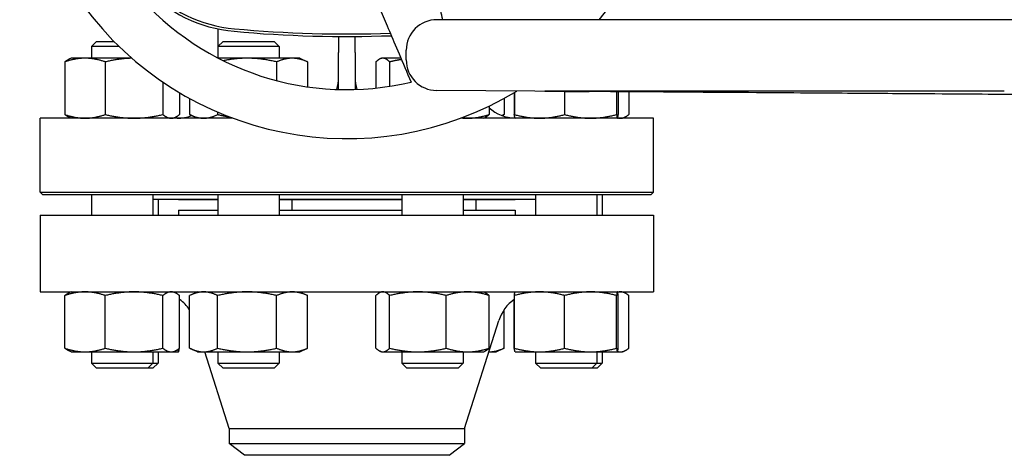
# Model space of a CAD drawing. Header units: inches. Extents: x 24 to 1128, y -69 to 748.
# Tile 471 of 656: x 595.03 to 607.07, y 379.4 to 384.73. Entities that reach past the tile are written whole.
import ezdxf

# ---------------------------------------------------------------- set-up
doc = ezdxf.new("R2010")
doc.units = ezdxf.units.IN
doc.header["$LTSCALE"] = 32
doc.header["$MEASUREMENT"] = 0
doc.layers.add('Visible (ANSI)', color=7, linetype='Continuous', lineweight=30)

msp = doc.modelspace()

# ---------------------------------------------------------------- linework, layer by layer
at = {"layer": 'Visible (ANSI)'}
for p, q in [((621.43013, 384.73187), (600.13113, 384.73187)), ((597.45583, 384.40498), (597.45583, 384.61907)), ((595.97133, 384.46617), (595.90883, 384.40367)), ((595.97133, 384.46617), (596.1839, 384.46617)), ((597.51702, 384.46617), (597.45452, 384.40367)), ((597.51702, 384.46617), (598.14202, 384.46617)), ((598.14202, 384.46617), (598.20452, 384.40367)), ((598.93063, 384.5265), (598.93063, 384.33117)), ((599.13063, 384.33117), (599.13063, 384.5265)), ((596.24698, 384.40367), (595.90883, 384.40367)), ((595.90883, 384.40367), (595.90883, 384.26017)), ((598.20452, 384.40367), (597.45452, 384.40367)), ((597.45452, 384.40367), (597.45452, 384.26355)), ((598.20452, 384.40367), (598.20452, 384.26017)), ((598.93063, 383.87764), (598.93063, 384.33117)), ((599.13063, 384.33117), (599.13063, 383.87764)), ((599.75713, 384.23987), (599.75713, 384.35787)), ((595.58175, 384.21508), (595.58175, 383.57126)), ((595.65883, 384.26017), (595.6316, 384.24747)), ((595.82962, 384.26017), (595.65883, 384.26017)), ((596.40314, 384.26017), (595.82962, 384.26017)), ((596.07749, 384.21508), (596.07749, 383.57126)), ((597.81192, 384.26017), (597.461, 384.26017)), ((598.36177, 384.26017), (597.81192, 384.26017)), ((598.17262, 384.21508), (598.17262, 383.98621)), ((598.45452, 384.26017), (598.36177, 384.26017)), ((598.45452, 384.26017), (598.53994, 384.22034)), ((598.55092, 384.21508), (598.55092, 383.91018)), ((599.38724, 384.21508), (599.38724, 383.89492)), ((599.4538, 384.26017), (599.43635, 384.25203)), ((599.47079, 384.26017), (599.4538, 384.26017)), ((599.69174, 384.26017), (599.47079, 384.26017)), ((599.55433, 384.21508), (599.55433, 383.91674)), ((596.77957, 383.9697), (596.77957, 383.57126)), ((596.98591, 383.83828), (596.98591, 383.57126)), ((609.52063, 383.79886), (600.12846, 383.86588)), ((601.07536, 383.83828), (601.07536, 383.57126)), ((601.07917, 383.84055), (601.07917, 383.57126)), ((607.06967, 383.85673), (601.45119, 383.85673)), ((601.69377, 383.85471), (601.69377, 383.57126)), ((602.32868, 383.85018), (602.32868, 383.57126)), ((602.349, 383.85004), (602.349, 383.57126)), ((602.47952, 383.8491), (602.47952, 383.57126)), ((597.10812, 383.76847), (597.10812, 383.57126)), ((600.95315, 383.76847), (600.95315, 383.57126)), ((597.20452, 383.52617), (597.1191, 383.566)), ((597.45122, 383.60119), (597.45122, 383.57126)), ((600.77037, 383.67432), (600.77037, 383.57126)), ((600.92719, 383.55902), (600.94217, 383.566)), ((597.63869, 383.52617), (595.28063, 383.52617)), ((595.28063, 382.61992), (595.28063, 383.52617)), ((595.65883, 383.52617), (595.6316, 383.53887)), ((596.90883, 383.52617), (596.93605, 383.53887)), ((602.78063, 383.52617), (600.42257, 383.52617)), ((600.7038, 383.52617), (600.72126, 383.53431)), ((601.08909, 383.52617), (601.08884, 383.52629)), ((602.33909, 383.52617), (602.33933, 383.52629)), ((602.40244, 383.52617), (602.42966, 383.53887)), ((602.78063, 382.61992), (602.78063, 383.52617)), ((595.28063, 382.61992), (602.78063, 382.61992)), ((595.31188, 382.58867), (595.28063, 382.61992)), ((602.74938, 382.58867), (602.78063, 382.61992)), ((602.74938, 382.58867), (595.31188, 382.58867)), ((595.90883, 382.58867), (595.90883, 382.34117)), ((596.65883, 382.58867), (596.65883, 382.34117)), ((597.45452, 382.53117), (596.65883, 382.53117)), ((596.72218, 382.53117), (596.72218, 382.34117)), ((596.97063, 382.52617), (596.97063, 382.53117)), ((597.45452, 382.52617), (596.97063, 382.52617)), ((597.45452, 382.58867), (597.45452, 382.34117)), ((598.20452, 382.58867), (598.20452, 382.34117)), ((599.7038, 382.53117), (598.20452, 382.53117)), ((599.7038, 382.52617), (598.20452, 382.52617)), ((598.35746, 382.52617), (598.35746, 382.40117)), ((599.7038, 382.58867), (599.7038, 382.34117)), ((600.4538, 382.58867), (600.4538, 382.34117)), ((601.33909, 382.53117), (600.4538, 382.53117)), ((601.09063, 382.52617), (600.4538, 382.52617)), ((600.60675, 382.52617), (600.60675, 382.40117)), ((601.09063, 382.52617), (601.09063, 382.53117)), ((601.33909, 382.58867), (601.33909, 382.34117)), ((602.08909, 382.58867), (602.08909, 382.34117)), ((602.15244, 382.58867), (602.15244, 382.34117)), ((596.97063, 382.40117), (597.45452, 382.40117)), ((596.97063, 382.40117), (596.97063, 382.34117)), ((598.20452, 382.40117), (599.7038, 382.40117)), ((600.4538, 382.40117), (601.09063, 382.40117)), ((601.09063, 382.40117), (601.09063, 382.34117)), ((595.28063, 382.34117), (602.78063, 382.34117)), ((595.28063, 382.34117), (595.28063, 381.40117)), ((602.78063, 382.34117), (602.78063, 381.40117)), ((595.28063, 381.40117), (602.78063, 381.40117)), ((595.65883, 381.40117), (595.6316, 381.38847)), ((596.90883, 381.40117), (596.93605, 381.38847)), ((597.20452, 381.40117), (597.1191, 381.36134)), ((598.45452, 381.40117), (598.53994, 381.36134)), ((599.4538, 381.40117), (599.43635, 381.39303)), ((600.7038, 381.40117), (600.72126, 381.39303)), ((601.08909, 381.40117), (601.08884, 381.40105)), ((602.33909, 381.40117), (602.33933, 381.40105)), ((602.40244, 381.40117), (602.42966, 381.38847)), ((595.58175, 380.71226), (595.58175, 381.35608)), ((596.07749, 380.71226), (596.07749, 381.35608)), ((596.77957, 380.71226), (596.77957, 381.35608)), ((596.98591, 380.71226), (596.98591, 381.35608)), ((597.10812, 380.71226), (597.10812, 381.35608)), ((597.45122, 380.71226), (597.45122, 381.35608)), ((598.17262, 380.71226), (598.17262, 381.35608)), ((598.55092, 380.71226), (598.55092, 381.35608)), ((599.38724, 380.71226), (599.38724, 381.35608)), ((599.55433, 380.71226), (599.55433, 381.35608)), ((600.24589, 380.71226), (600.24589, 381.35608)), ((600.77037, 380.71226), (600.77037, 381.35608)), ((601.07536, 380.71226), (601.07536, 381.30749)), ((601.07917, 380.71226), (601.07917, 381.35608)), ((601.69377, 380.71226), (601.69377, 381.35608)), ((602.32868, 380.71226), (602.32868, 381.35608)), ((602.349, 380.71226), (602.349, 381.35608)), ((602.47952, 380.71226), (602.47952, 381.35608)), ((600.95315, 380.71226), (600.95315, 381.18213)), ((600.47063, 379.72784), (600.89008, 381.05214)), ((595.65883, 380.66717), (595.6316, 380.67987)), ((596.90883, 380.66717), (596.93605, 380.67987)), ((597.20452, 380.66717), (597.1191, 380.707)), ((598.45452, 380.66717), (598.53994, 380.707)), ((599.4538, 380.66717), (599.43635, 380.67531)), ((600.7038, 380.66717), (600.72126, 380.67531)), ((600.85675, 380.66717), (600.94217, 380.707)), ((602.40244, 380.66717), (602.42966, 380.67987)), ((595.65883, 380.66717), (595.82962, 380.66717)), ((595.82962, 380.66717), (596.42853, 380.66717)), ((595.90883, 380.66717), (595.90883, 380.52867)), ((596.42853, 380.66717), (596.88274, 380.66717)), ((596.65883, 380.66717), (596.65883, 380.52867)), ((596.72218, 380.66717), (596.72218, 380.52867)), ((596.88274, 380.66717), (596.90883, 380.66717)), ((596.90883, 380.66717), (596.97193, 380.66717)), ((596.97193, 380.66717), (596.97218, 380.66717)), ((596.97218, 380.66717), (596.97243, 380.66729)), ((597.20452, 380.66717), (597.27967, 380.66717)), ((597.27967, 380.66717), (597.81192, 380.66717)), ((597.59063, 379.72784), (597.29311, 380.66717)), ((597.45452, 380.66717), (597.45452, 380.52867)), ((597.81192, 380.66717), (598.36177, 380.66717)), ((598.20452, 380.66717), (598.20452, 380.52867)), ((598.36177, 380.66717), (598.45452, 380.66717)), ((599.4538, 380.66717), (599.47079, 380.66717)), ((599.47079, 380.66717), (599.90011, 380.66717)), ((599.7038, 380.66717), (599.7038, 380.52867)), ((599.90011, 380.66717), (600.50813, 380.66717)), ((600.4538, 380.66717), (600.4538, 380.52867)), ((600.50813, 380.66717), (600.7038, 380.66717)), ((600.76815, 380.66717), (600.85675, 380.66717)), ((601.08909, 380.66717), (601.08884, 380.66729)), ((601.08909, 380.66717), (601.38647, 380.66717)), ((601.33909, 380.66717), (601.33909, 380.52867)), ((601.38647, 380.66717), (602.01122, 380.66717)), ((602.01122, 380.66717), (602.33884, 380.66717)), ((602.08909, 380.66717), (602.08909, 380.52867)), ((602.15244, 380.66717), (602.15244, 380.52867)), ((602.33884, 380.66717), (602.33909, 380.66717)), ((602.33909, 380.66717), (602.33933, 380.66729)), ((602.33909, 380.66717), (602.37635, 380.66717)), ((602.37635, 380.66717), (602.40244, 380.66717)), ((595.90883, 380.52867), (596.65883, 380.52867)), ((595.97133, 380.46617), (595.90883, 380.52867)), ((596.59633, 380.46617), (595.97133, 380.46617)), ((596.59633, 380.46617), (596.65883, 380.52867)), ((596.65968, 380.46617), (596.59633, 380.46617)), ((596.65883, 380.52867), (596.72218, 380.52867)), ((596.65968, 380.46617), (596.72218, 380.52867)), ((597.45452, 380.52867), (598.20452, 380.52867)), ((597.51702, 380.46617), (597.45452, 380.52867)), ((598.14202, 380.46617), (597.51702, 380.46617)), ((598.14202, 380.46617), (598.20452, 380.52867)), ((599.7038, 380.52867), (600.4538, 380.52867)), ((599.7663, 380.46617), (599.7038, 380.52867)), ((600.3913, 380.46617), (599.7663, 380.46617)), ((600.3913, 380.46617), (600.4538, 380.52867)), ((601.33909, 380.52867), (602.08909, 380.52867)), ((601.40159, 380.46617), (601.33909, 380.52867)), ((602.02659, 380.46617), (601.40159, 380.46617)), ((602.02659, 380.46617), (602.08909, 380.52867)), ((602.08994, 380.46617), (602.02659, 380.46617)), ((602.08909, 380.52867), (602.15244, 380.52867)), ((602.08994, 380.46617), (602.15244, 380.52867)), ((597.59063, 379.72784), (600.47063, 379.72784)), ((597.59063, 379.72784), (597.59063, 379.54504)), ((600.47063, 379.72784), (600.47063, 379.54504)), ((597.59063, 379.54504), (600.47063, 379.54504)), ((597.77813, 379.40117), (597.59063, 379.54504)), ((600.28313, 379.40117), (600.47063, 379.54504)), ((600.28313, 379.40117), (597.77813, 379.40117))]:
    msp.add_line(p, q, dxfattribs=at)
for centre, radius, start, end in [((599.03063, 387.27617), 4, 320.500258, 301.315018), ((597.81179, 386.31439), 1.70103, 223.674999, 264.744707), ((599.03063, 387.27617), 3.4, 220.64927, 283.35073), ((597.81179, 386.31439), 1.73228, 223.442646, 264.744707), ((600.13113, 384.35787), 0.374, 90, 180), ((599.03063, 399.56554), 15.03937, 264.744704, 272.072997), ((599.03063, 399.56554), 15.00812, 264.744704, 272.027369), ((600.13113, 384.23987), 0.374, 180, 269.591168), ((601.10544, 384.02617), 0.5, 227.922109, 268.065273), ((596.95583, 384.02617), 0.5, 270, 290.884439), ((596.69452, 380.90117), 0.5, 34.18844, 54.353884), ((601.36675, 380.90117), 0.5, 125.10975, 162.425284)]:
    msp.add_arc(centre, radius, start, end, dxfattribs=at)
for points, weights in [([(600.20292, 384.73187), (599.98099, 385.69312), (599.87094, 386.16983)], [1.1775661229, 1.65043456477, 2.0263127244]), ([(599.0011, 385.88721), (599.23741, 385.3305), (599.81573, 383.96806)], [2.0263127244, 1.58117079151, 1]), ([(595.82962, 384.26017), (595.71458, 384.26017), (595.58175, 384.21508)], [1, 1.0379548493, 1]), ([(595.58175, 384.21508), (595.60794, 384.23644), (595.6316, 384.24747)], [1, 1.01762479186, 1.01888101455]), ([(596.07749, 384.21508), (595.94466, 384.26017), (595.82962, 384.26017)], [1, 1.0379548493, 1]), ([(596.40342, 384.25992), (596.25209, 384.25693), (596.07749, 384.21508)], [1.00522875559, 1.03513026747, 1]), ([(597.81192, 384.26017), (597.67333, 384.26017), (597.52039, 384.23)], [1, 1.03121946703, 1.01108027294]), ([(598.17262, 384.21508), (597.97932, 384.26017), (597.81192, 384.26017)], [1, 1.0379548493, 1]), ([(598.36177, 384.26017), (598.27399, 384.26017), (598.17262, 384.21508)], [1, 1.0379548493, 1]), ([(598.55092, 384.21508), (598.44955, 384.26017), (598.36177, 384.26017)], [1, 1.0379548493, 1]), ([(598.53994, 384.22034), (598.54539, 384.2178), (598.55092, 384.21508)], [1.0041550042, 1.00220568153, 1]), ([(599.47079, 384.26017), (599.43201, 384.26017), (599.38724, 384.21508)], [1, 1.0379548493, 1]), ([(599.55433, 384.21508), (599.50956, 384.26017), (599.47079, 384.26017)], [1, 1.0379548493, 1]), ([(599.69855, 384.24411), (599.62969, 384.23342), (599.55433, 384.21508)], [1.01818364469, 1.0150962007, 1]), ([(608.82649, 383.80529), (607.47816, 383.81363), (601.99261, 383.85262)], [3.22913550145, 2.37560125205, 1.06245079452]), ([(595.58175, 383.57126), (595.71458, 383.52617), (595.82962, 383.52617)], [1, 1.0379548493, 1]), ([(595.6316, 383.53887), (595.60794, 383.5499), (595.58175, 383.57126)], [1.01888101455, 1.01762479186, 1]), ([(595.82962, 383.52617), (595.94466, 383.52617), (596.07749, 383.57126)], [1, 1.0379548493, 1]), ([(596.07749, 383.57126), (596.26561, 383.52617), (596.42853, 383.52617)], [1, 1.0379548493, 1]), ([(596.42853, 383.52617), (596.59145, 383.52617), (596.77957, 383.57126)], [1, 1.0379548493, 1]), ([(596.77957, 383.57126), (596.83486, 383.52617), (596.88274, 383.52617)], [1, 1.0379548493, 1]), ([(596.88274, 383.52617), (596.93062, 383.52617), (596.98591, 383.57126)], [1, 1.0379548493, 1]), ([(597.10812, 383.57126), (597.20005, 383.52617), (597.27967, 383.52617)], [1, 1.0379548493, 1]), ([(597.27967, 383.52617), (597.35929, 383.52617), (597.45122, 383.57126)], [1, 1.0379548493, 1]), ([(597.45122, 383.57126), (597.52493, 383.55406), (597.59258, 383.54361)], [1, 1.01414068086, 1.01774469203]), ([(600.50813, 383.52617), (600.62983, 383.52617), (600.77037, 383.57126)], [1, 1.0379548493, 1]), ([(600.77037, 383.57126), (600.74439, 383.54509), (600.72126, 383.53431)], [1, 1.02167875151, 1.01859290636]), ([(600.92552, 383.55966), (600.93909, 383.565), (600.95315, 383.57126)], [1.00882601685, 1.00509767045, 1]), ([(600.95315, 383.57126), (600.94762, 383.56854), (600.94217, 383.566)], [1, 1.00220568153, 1.0041550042]), ([(601.07959, 383.56786), (601.07749, 383.56952), (601.07536, 383.57126)], [1.00271336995, 1.00140899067, 1]), ([(601.07536, 383.57126), (601.07735, 383.57058), (601.07934, 383.56991)], [1, 1.00054914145, 1.00108239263]), ([(601.08884, 383.52629), (601.08435, 383.52838), (601.07917, 383.57126)], [1.00365503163, 1.0360296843, 1]), ([(601.07917, 383.57126), (601.24385, 383.52617), (601.38647, 383.52617)], [1, 1.0379548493, 1]), ([(601.38647, 383.52617), (601.52909, 383.52617), (601.69377, 383.57126)], [1, 1.0379548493, 1]), ([(601.69377, 383.57126), (601.86389, 383.52617), (602.01122, 383.52617)], [1, 1.0379548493, 1]), ([(602.01122, 383.52617), (602.15856, 383.52617), (602.32868, 383.57126)], [1, 1.0379548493, 1]), ([(602.32868, 383.57126), (602.33412, 383.52617), (602.33884, 383.52617)], [1, 1.0379548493, 1]), ([(602.33884, 383.52617), (602.34355, 383.52617), (602.349, 383.57126)], [1, 1.0379548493, 1]), ([(602.37635, 383.52617), (602.42423, 383.52617), (602.47952, 383.57126)], [1, 1.0379548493, 1]), ([(600.43315, 383.53011), (600.47089, 383.52617), (600.50813, 383.52617)], [1.0158829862, 1.0113142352, 1]), ([(602.3422, 383.53144), (602.35943, 383.52617), (602.37635, 383.52617)], [1.01715177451, 1.01309132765, 1]), ([(595.82962, 381.40117), (595.71458, 381.40117), (595.58175, 381.35608)], [1, 1.0379548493, 1]), ([(596.07749, 381.35608), (595.94466, 381.40117), (595.82962, 381.40117)], [1, 1.0379548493, 1]), ([(596.42853, 381.40117), (596.26561, 381.40117), (596.07749, 381.35608)], [1, 1.0379548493, 1]), ([(596.77957, 381.35608), (596.59145, 381.40117), (596.42853, 381.40117)], [1, 1.0379548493, 1]), ([(596.88274, 381.40117), (596.83486, 381.40117), (596.77957, 381.35608)], [1, 1.0379548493, 1]), ([(596.98591, 381.35608), (596.93062, 381.40117), (596.88274, 381.40117)], [1, 1.0379548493, 1]), ([(597.27967, 381.40117), (597.20005, 381.40117), (597.10812, 381.35608)], [1, 1.0379548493, 1]), ([(597.45122, 381.35608), (597.35929, 381.40117), (597.27967, 381.40117)], [1, 1.0379548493, 1]), ([(597.81192, 381.40117), (597.64452, 381.40117), (597.45122, 381.35608)], [1, 1.0379548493, 1]), ([(598.17262, 381.35608), (597.97932, 381.40117), (597.81192, 381.40117)], [1, 1.0379548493, 1]), ([(598.36177, 381.40117), (598.27399, 381.40117), (598.17262, 381.35608)], [1, 1.0379548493, 1]), ([(598.55092, 381.35608), (598.44955, 381.40117), (598.36177, 381.40117)], [1, 1.0379548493, 1]), ([(599.47079, 381.40117), (599.43201, 381.40117), (599.38724, 381.35608)], [1, 1.0379548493, 1]), ([(599.55433, 381.35608), (599.50956, 381.40117), (599.47079, 381.40117)], [1, 1.0379548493, 1]), ([(599.90011, 381.40117), (599.73963, 381.40117), (599.55433, 381.35608)], [1, 1.0379548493, 1]), ([(600.24589, 381.35608), (600.06059, 381.40117), (599.90011, 381.40117)], [1, 1.0379548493, 1]), ([(600.50813, 381.40117), (600.38642, 381.40117), (600.24589, 381.35608)], [1, 1.0379548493, 1]), ([(600.77037, 381.35608), (600.62983, 381.40117), (600.50813, 381.40117)], [1, 1.0379548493, 1]), ([(601.38647, 381.40117), (601.24385, 381.40117), (601.07917, 381.35608)], [1, 1.0379548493, 1]), ([(601.07917, 381.35608), (601.08435, 381.39896), (601.08884, 381.40105)], [1, 1.0360296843, 1.00365503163]), ([(601.69377, 381.35608), (601.52909, 381.40117), (601.38647, 381.40117)], [1, 1.0379548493, 1]), ([(602.01122, 381.40117), (601.86389, 381.40117), (601.69377, 381.35608)], [1, 1.0379548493, 1]), ([(602.32868, 381.35608), (602.15856, 381.40117), (602.01122, 381.40117)], [1, 1.0379548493, 1]), ([(602.33884, 381.40117), (602.33412, 381.40117), (602.32868, 381.35608)], [1, 1.0379548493, 1]), ([(602.349, 381.35608), (602.34355, 381.40117), (602.33884, 381.40117)], [1, 1.0379548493, 1]), ([(602.37635, 381.40117), (602.35943, 381.40117), (602.3422, 381.3959)], [1, 1.01309132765, 1.01715177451]), ([(602.47952, 381.35608), (602.42423, 381.40117), (602.37635, 381.40117)], [1, 1.0379548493, 1]), ([(595.58175, 381.35608), (595.60794, 381.37744), (595.6316, 381.38847)], [1, 1.01762479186, 1.01888101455]), ([(598.53994, 381.36134), (598.54539, 381.3588), (598.55092, 381.35608)], [1.0041550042, 1.00220568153, 1]), ([(600.72126, 381.39303), (600.74439, 381.38225), (600.77037, 381.35608)], [1.01859290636, 1.02167875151, 1]), ([(595.6316, 380.67987), (595.60794, 380.6909), (595.58175, 380.71226)], [1.01888101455, 1.01762479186, 1]), ([(595.58175, 380.71226), (595.71458, 380.66717), (595.82962, 380.66717)], [1, 1.0379548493, 1]), ([(595.82962, 380.66717), (595.94466, 380.66717), (596.07749, 380.71226)], [1, 1.0379548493, 1]), ([(596.07749, 380.71226), (596.26561, 380.66717), (596.42853, 380.66717)], [1, 1.0379548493, 1]), ([(596.42853, 380.66717), (596.59145, 380.66717), (596.77957, 380.71226)], [1, 1.0379548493, 1]), ([(596.77957, 380.71226), (596.83486, 380.66717), (596.88274, 380.66717)], [1, 1.0379548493, 1]), ([(596.88274, 380.66717), (596.93062, 380.66717), (596.98591, 380.71226)], [1, 1.0379548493, 1]), ([(596.96394, 380.69585), (596.96812, 380.66717), (596.97193, 380.66717)], [1.01203982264, 1.03045164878, 1]), ([(596.97193, 380.66717), (596.97648, 380.66717), (596.98167, 380.70886)], [1, 1.03654585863, 1.00271336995]), ([(597.10812, 380.71226), (597.20005, 380.66717), (597.27967, 380.66717)], [1, 1.0379548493, 1]), ([(597.27967, 380.66717), (597.35929, 380.66717), (597.45122, 380.71226)], [1, 1.0379548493, 1]), ([(597.45122, 380.71226), (597.64452, 380.66717), (597.81192, 380.66717)], [1, 1.0379548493, 1]), ([(597.81192, 380.66717), (597.97932, 380.66717), (598.17262, 380.71226)], [1, 1.0379548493, 1]), ([(598.17262, 380.71226), (598.27399, 380.66717), (598.36177, 380.66717)], [1, 1.0379548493, 1]), ([(598.36177, 380.66717), (598.44955, 380.66717), (598.55092, 380.71226)], [1, 1.0379548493, 1]), ([(598.55092, 380.71226), (598.54539, 380.70954), (598.53994, 380.707)], [1, 1.00220568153, 1.0041550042]), ([(599.38724, 380.71226), (599.43201, 380.66717), (599.47079, 380.66717)], [1, 1.0379548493, 1]), ([(599.47079, 380.66717), (599.50956, 380.66717), (599.55433, 380.71226)], [1, 1.0379548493, 1]), ([(599.55433, 380.71226), (599.73963, 380.66717), (599.90011, 380.66717)], [1, 1.0379548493, 1]), ([(599.90011, 380.66717), (600.06059, 380.66717), (600.24589, 380.71226)], [1, 1.0379548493, 1]), ([(600.24589, 380.71226), (600.38642, 380.66717), (600.50813, 380.66717)], [1, 1.0379548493, 1]), ([(600.50813, 380.66717), (600.62983, 380.66717), (600.77037, 380.71226)], [1, 1.0379548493, 1]), ([(600.77037, 380.71226), (600.74439, 380.68609), (600.72126, 380.67531)], [1, 1.02167875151, 1.01859290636]), ([(600.76816, 380.66719), (600.85402, 380.66816), (600.95315, 380.71226)], [1.00169339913, 1.03708836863, 1]), ([(600.95315, 380.71226), (600.94762, 380.70954), (600.94217, 380.707)], [1, 1.00220568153, 1.0041550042]), ([(601.07536, 380.71226), (601.07735, 380.71158), (601.07934, 380.71091)], [1, 1.00054914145, 1.00108239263]), ([(601.07959, 380.70886), (601.07749, 380.71052), (601.07536, 380.71226)], [1.00271336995, 1.00140899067, 1]), ([(601.07917, 380.71226), (601.24385, 380.66717), (601.38647, 380.66717)], [1, 1.0379548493, 1]), ([(601.08884, 380.66729), (601.08435, 380.66938), (601.07917, 380.71226)], [1.00365503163, 1.0360296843, 1]), ([(601.38647, 380.66717), (601.52909, 380.66717), (601.69377, 380.71226)], [1, 1.0379548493, 1]), ([(601.69377, 380.71226), (601.86389, 380.66717), (602.01122, 380.66717)], [1, 1.0379548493, 1]), ([(602.01122, 380.66717), (602.15856, 380.66717), (602.32868, 380.71226)], [1, 1.0379548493, 1]), ([(602.32868, 380.71226), (602.33412, 380.66717), (602.33884, 380.66717)], [1, 1.0379548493, 1]), ([(602.33884, 380.66717), (602.34355, 380.66717), (602.349, 380.71226)], [1, 1.0379548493, 1]), ([(602.37635, 380.66717), (602.42423, 380.66717), (602.47952, 380.71226)], [1, 1.0379548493, 1]), ([(602.3422, 380.67244), (602.35943, 380.66717), (602.37635, 380.66717)], [1.01715177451, 1.01309132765, 1])]:
    msp.add_rational_spline(points, weights, degree=2, dxfattribs=at)
for points in [[(598.90822, 383.87839), (598.92323, 383.92723), (598.93063, 383.97793), (598.93063, 384.02617)], [(599.13063, 384.02617), (599.13063, 383.97793), (599.13804, 383.92723), (599.15304, 383.87839)]]:
    msp.add_open_spline(points, degree=3, dxfattribs=at)
msp.add_open_spline([(601.45119, 383.85673), (601.44514, 383.85673), (601.45214, 383.85664), (601.49473, 383.85627), (601.53032, 383.85599), (601.61629, 383.85534), (601.67217, 383.85493), (601.79683, 383.85402), (601.86561, 383.85353), (601.93071, 383.85306), (601.95093, 383.85292), (601.97168, 383.85277), (601.99261, 383.85262)], degree=3, knots=[-1.98568979, -1.98568979, -1.98568979, -1.98568979, -1.489271, -1.489271, -0.99285222, -0.99285222, -0.49642611, -0.49642611, 0, 0, 0, 0.15423018, 0.15423018, 0.15423018, 0.15423018], dxfattribs=at)

doc.saveas('drawing.dxf')
